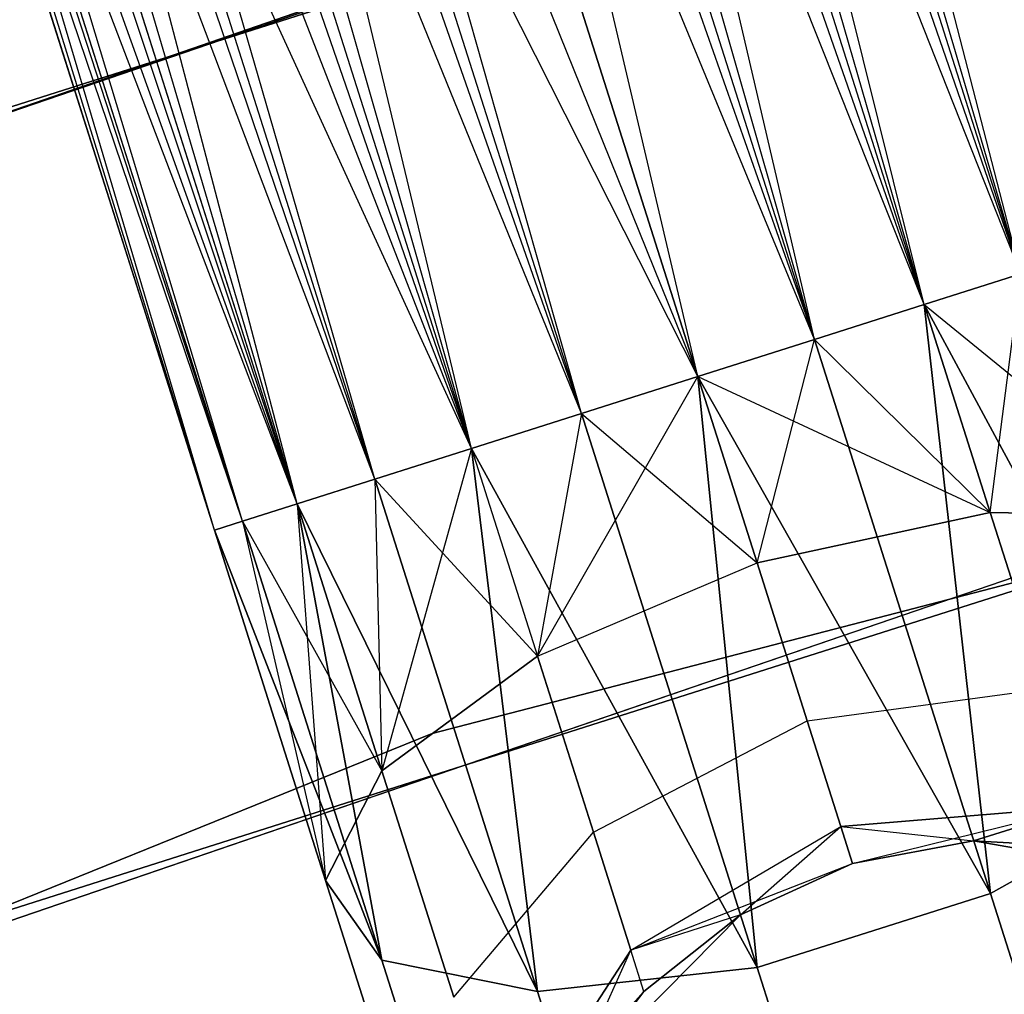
# Model space of a CAD drawing. Extents: x -91 to 91, y -91 to 262.
# Tile 342 of 480: x -20.24 to -18.32, y 58.31 to 60.22. Entities that reach past the tile are written whole.
import ezdxf

# ---------------------------------------------------------------- set-up
doc = ezdxf.new("R2010")
doc.units = 0
doc.header["$LTSCALE"] = 25.4
doc.layers.get('0').update_dxf_attribs({"linetype": 'CONTINUOUS'})

# ---------------------------------------------------------------- blocks, each defined once
blk = doc.blocks.new('ETE0_STL_1')
at = {"color": 0}
for p, q in [((-18.2838, 59.7213, 170.7561), (-20.4593, 67.1009, 170.5757)), ((-18.2838, 59.7213, 170.7561), (-20.4593, 67.1009, 170.5757)), ((-18.2838, 59.7213, 169.2591), (-20.6117, 67.0525, 169.2591)), ((-18.2838, 59.7213, 169.2591), (-20.6117, 67.0525, 169.2591)), ((-18.4729, 59.6612, 169.1222), (-20.6117, 67.0525, 169.2591)), ((-18.4729, 59.6612, 169.1222), (-20.6117, 67.0525, 169.2591)), ((-18.6877, 59.593, 170.9785), (-20.8008, 66.9924, 170.8931)), ((-18.4729, 59.6612, 170.8931), (-20.8008, 66.9924, 170.8931)), ((-18.6877, 59.593, 170.9785), (-20.8008, 66.9924, 170.8931)), ((-18.4729, 59.6612, 170.8931), (-20.8008, 66.9924, 170.8931)), ((-18.2838, 59.7213, 170.7561), (-20.8008, 66.9924, 170.8931)), ((-18.2838, 59.7213, 170.7561), (-20.8008, 66.9924, 170.8931)), ((-18.4729, 59.6612, 169.1222), (-21.0156, 66.9242, 169.0367)), ((-18.4729, 59.6612, 169.1222), (-21.0156, 66.9242, 169.0367)), ((-18.6877, 59.593, 169.0367), (-21.0156, 66.9242, 169.0367)), ((-18.6877, 59.593, 169.0367), (-21.0156, 66.9242, 169.0367)), ((-21.2437, 66.8518, 171.0076), (-18.6877, 59.593, 170.9785)), ((-18.9158, 59.5206, 169.0076), (-21.2437, 66.8518, 169.0076)), ((-18.9158, 59.5206, 169.0076), (-21.2437, 66.8518, 169.0076)), ((-19.1439, 59.4481, 170.9785), (-21.2437, 66.8518, 171.0076)), ((-19.1439, 59.4481, 170.9785), (-21.2437, 66.8518, 171.0076)), ((-18.9158, 59.5206, 171.0076), (-21.2437, 66.8518, 171.0076)), ((-18.9158, 59.5206, 171.0076), (-21.2437, 66.8518, 171.0076)), ((-21.2437, 66.8518, 171.0076), (-18.6877, 59.593, 170.9785)), ((-19.1439, 59.4481, 169.0367), (-21.4718, 66.7794, 169.0367)), ((-19.1439, 59.4481, 169.0367), (-21.4718, 66.7794, 169.0367)), ((-19.3587, 59.3799, 169.1222), (-21.4718, 66.7794, 169.0367)), ((-19.3587, 59.3799, 169.1222), (-21.4718, 66.7794, 169.0367)), ((-19.5478, 59.3199, 170.7561), (-21.6866, 66.7112, 170.8931)), ((-19.3587, 59.3799, 170.8931), (-21.6866, 66.7112, 170.8931)), ((-19.5478, 59.3199, 170.7561), (-21.6866, 66.7112, 170.8931)), ((-19.3587, 59.3799, 170.8931), (-21.6866, 66.7112, 170.8931)), ((-19.1439, 59.4481, 170.9785), (-21.6866, 66.7112, 170.8931)), ((-19.1439, 59.4481, 170.9785), (-21.6866, 66.7112, 170.8931)), ((-19.3587, 59.3799, 169.1222), (-21.8757, 66.6511, 169.2591)), ((-19.5478, 59.3199, 169.2591), (-21.8757, 66.6511, 169.2591)), ((-19.3587, 59.3799, 169.1222), (-21.8757, 66.6511, 169.2591)), ((-19.5478, 59.3199, 169.2591), (-21.8757, 66.6511, 169.2591)), ((-19.7002, 59.2715, 169.4395), (-21.8757, 66.6511, 169.2591)), ((-19.7002, 59.2715, 169.4395), (-21.8757, 66.6511, 169.2591)), ((-19.807, 59.2376, 170.3622), (-22.0281, 66.6027, 170.5757)), ((-19.7002, 59.2715, 170.5757), (-22.0281, 66.6027, 170.5757)), ((-19.807, 59.2376, 170.3622), (-22.0281, 66.6027, 170.5757)), ((-19.7002, 59.2715, 170.5757), (-22.0281, 66.6027, 170.5757)), ((-19.5478, 59.3199, 170.7561), (-22.0281, 66.6027, 170.5757)), ((-19.5478, 59.3199, 170.7561), (-22.0281, 66.6027, 170.5757)), ((-19.862, 59.2201, 169.8871), (-22.1899, 66.5514, 170.1281)), ((-19.862, 59.2201, 169.8871), (-22.1899, 66.5514, 170.1281)), ((-19.862, 59.2201, 170.1281), (-22.1899, 66.5514, 170.1281)), ((-19.862, 59.2201, 170.1281), (-22.1899, 66.5514, 170.1281)), ((-19.807, 59.2376, 170.3622), (-22.1899, 66.5514, 170.1281)), ((-19.807, 59.2376, 170.3622), (-22.1899, 66.5514, 170.1281)), ((-19.7002, 59.2715, 169.4395), (-22.1349, 66.5688, 169.653)), ((-19.807, 59.2376, 169.653), (-22.1349, 66.5688, 169.653)), ((-19.7002, 59.2715, 169.4395), (-22.1349, 66.5688, 169.653)), ((-19.807, 59.2376, 169.653), (-22.1349, 66.5688, 169.653)), ((-19.862, 59.2201, 169.8871), (-22.1349, 66.5688, 169.653)), ((-19.862, 59.2201, 169.8871), (-22.1349, 66.5688, 169.653)), ((-18.4729, 59.6612, 320.8931), (-19.2228, 62.6784, 320.5228)), ((-18.2838, 59.7213, 320.7561), (-19.2228, 62.6784, 320.5228)), ((-18.4729, 59.6612, 320.8931), (-19.2228, 62.6784, 320.5228)), ((-18.2838, 59.7213, 320.7561), (-19.2228, 62.6784, 320.5228)), ((-18.9158, 59.5206, 321.0076), (-19.6368, 62.5818, 320.7428)), ((-18.6877, 59.593, 320.9785), (-19.6368, 62.5818, 320.7428)), ((-18.9158, 59.5206, 321.0076), (-19.6368, 62.5818, 320.7428)), ((-18.6877, 59.593, 320.9785), (-19.6368, 62.5818, 320.7428)), ((-18.4729, 59.6612, 320.8931), (-19.6368, 62.5818, 320.7428)), ((-18.4729, 59.6612, 320.8931), (-19.6368, 62.5818, 320.7428)), ((-18.2838, 59.7213, 319.2591), (-19.0108, 62.5391, 319.2211)), ((-18.2838, 59.7213, 319.2591), (-19.0108, 62.5391, 319.2211)), ((-19.3587, 59.3799, 320.8931), (-20.0929, 62.437, 320.7428)), ((-19.1439, 59.4481, 320.9785), (-20.0929, 62.437, 320.7428)), ((-19.3587, 59.3799, 320.8931), (-20.0929, 62.437, 320.7428)), ((-19.1439, 59.4481, 320.9785), (-20.0929, 62.437, 320.7428)), ((-18.9158, 59.5206, 321.0076), (-20.0929, 62.437, 320.7428)), ((-18.9158, 59.5206, 321.0076), (-20.0929, 62.437, 320.7428)), ((-18.2838, 59.7213, 319.2591), (-19.3379, 62.3855, 318.9072)), ((-18.2838, 59.7213, 319.2591), (-19.3379, 62.3855, 318.9072)), ((-18.4729, 59.6612, 319.1222), (-19.3379, 62.3855, 318.9072)), ((-18.4729, 59.6612, 319.1222), (-19.3379, 62.3855, 318.9072)), ((-18.6877, 59.593, 319.0367), (-19.3379, 62.3855, 318.9072)), ((-18.6877, 59.593, 319.0367), (-19.3379, 62.3855, 318.9072)), ((-19.7002, 59.2715, 320.5757), (-20.4868, 62.277, 320.5228)), ((-19.5478, 59.3199, 320.7561), (-20.4868, 62.277, 320.5228)), ((-19.7002, 59.2715, 320.5757), (-20.4868, 62.277, 320.5228)), ((-19.5478, 59.3199, 320.7561), (-20.4868, 62.277, 320.5228)), ((-19.3587, 59.3799, 320.8931), (-20.4868, 62.277, 320.5228)), ((-19.3587, 59.3799, 320.8931), (-20.4868, 62.277, 320.5228)), ((-19.7757, 62.2285, 318.794), (-18.9158, 59.5206, 319.0076)), ((-18.6877, 59.593, 319.0367), (-19.7757, 62.2285, 318.794)), ((-18.6877, 59.593, 319.0367), (-19.7757, 62.2285, 318.794)), ((-19.7757, 62.2285, 318.794), (-18.9158, 59.5206, 319.0076)), ((-19.862, 59.2201, 320.1281), (-20.7281, 62.1386, 320.1334)), ((-19.807, 59.2376, 320.3622), (-20.7281, 62.1386, 320.1334)), ((-19.862, 59.2201, 320.1281), (-20.7281, 62.1386, 320.1334)), ((-19.807, 59.2376, 320.3622), (-20.7281, 62.1386, 320.1334)), ((-19.7002, 59.2715, 320.5757), (-20.7281, 62.1386, 320.1334)), ((-19.7002, 59.2715, 320.5757), (-20.7281, 62.1386, 320.1334)), ((-18.9158, 59.5206, 319.0076), (-20.2238, 62.1042, 318.9072)), ((-19.1439, 59.4481, 319.0367), (-20.2238, 62.1042, 318.9072)), ((-18.9158, 59.5206, 319.0076), (-20.2238, 62.1042, 318.9072)), ((-19.1439, 59.4481, 319.0367), (-20.2238, 62.1042, 318.9072)), ((-19.3587, 59.3799, 319.1222), (-20.2238, 62.1042, 318.9072)), ((-19.3587, 59.3799, 319.1222), (-20.2238, 62.1042, 318.9072)), ((-19.862, 59.2201, 320.1281), (-20.7616, 62.0534, 319.6635)), ((-19.862, 59.2201, 319.8871), (-20.7616, 62.0534, 319.6635)), ((-19.7002, 59.2715, 319.4395), (-20.7616, 62.0534, 319.6635)), ((-19.7002, 59.2715, 319.4395), (-20.7616, 62.0534, 319.6635)), ((-19.807, 59.2376, 319.653), (-20.7616, 62.0534, 319.6635)), ((-19.862, 59.2201, 319.8871), (-20.7616, 62.0534, 319.6635)), ((-19.807, 59.2376, 319.653), (-20.7616, 62.0534, 319.6635)), ((-19.862, 59.2201, 320.1281), (-20.7616, 62.0534, 319.6635)), ((-19.3587, 59.3799, 319.1222), (-20.5796, 62.041, 319.2211)), ((-19.5478, 59.3199, 319.2591), (-20.5796, 62.041, 319.2211)), ((-19.3587, 59.3799, 319.1222), (-20.5796, 62.041, 319.2211)), ((-19.5478, 59.3199, 319.2591), (-20.5796, 62.041, 319.2211)), ((-19.7002, 59.2715, 319.4395), (-20.5796, 62.041, 319.2211)), ((-19.7002, 59.2715, 319.4395), (-20.5796, 62.041, 319.2211)), ((-15.2363, 61.645, 330.5076), (-23.1523, 59.1289, 330.5076)), ((-23.1523, 59.1289, 321.0076), (-15.2363, 61.645, 321.0076)), ((-15.2363, 61.645, 330.5076), (-23.1523, 59.1289, 330.5076)), ((-23.1523, 59.1289, 321.0076), (-15.2363, 61.645, 321.0076)), ((-24.4441, 58.6066, 159.5), (-16.5853, 61.2958, 159.5)), ((-16.5853, 61.2958, 169), (-24.4441, 58.6066, 169)), ((-24.4441, 58.6066, 159.5), (-16.5853, 61.2958, 159.5)), ((-16.5853, 61.2958, 169), (-24.4441, 58.6066, 169)), ((-16.7721, 61.245, 158.5), (-24.6227, 58.5318, 158.5)), ((-24.6227, 58.5318, 159.5), (-16.7721, 61.245, 159.5)), ((-16.7721, 61.245, 158.5), (-24.6227, 58.5318, 158.5)), ((-24.6227, 58.5318, 159.5), (-16.7721, 61.245, 159.5)), ((-11.5916, 60.8559, 327.5076), (-19.4357, 58.8222, 327.5076)), ((-19.4357, 58.8222, 328.5076), (-11.5916, 60.8559, 328.5076)), ((-11.5916, 60.8559, 327.5076), (-19.4357, 58.8222, 327.5076)), ((-19.4357, 58.8222, 328.5076), (-11.5916, 60.8559, 328.5076)), ((-22.6053, 57.7321, 330.5076), (-14.8764, 60.1888, 330.5076)), ((-14.8764, 60.1888, 321.0076), (-22.6053, 57.7321, 321.0076)), ((-14.8764, 60.1888, 321.0076), (-22.6053, 57.7321, 321.0076)), ((-22.6053, 57.7321, 330.5076), (-14.8764, 60.1888, 330.5076)), ((-16.1935, 59.8479, 159.5), (-23.8667, 57.2222, 159.5)), ((-23.8667, 57.2222, 169), (-16.1935, 59.8479, 169)), ((-23.8667, 57.2222, 169), (-16.1935, 59.8479, 169)), ((-16.1935, 59.8479, 159.5), (-23.8667, 57.2222, 159.5)), ((-18.2838, 59.7213, 320.7561), (-18.4729, 59.6612, 320.8931)), ((-18.4729, 59.6612, 319.1222), (-18.2838, 59.7213, 319.2591)), ((-18.2838, 59.7213, 320.7561), (-18.4729, 59.6612, 320.8931)), ((-18.4729, 59.6612, 319.1222), (-18.2838, 59.7213, 319.2591)), ((-18.4729, 59.6612, 170.8931), (-18.2838, 59.7213, 170.7561)), ((-18.2838, 59.7213, 169.2591), (-18.4729, 59.6612, 169.1222)), ((-18.2838, 59.7213, 169.2591), (-18.4729, 59.6612, 169.1222)), ((-18.4729, 59.6612, 170.8931), (-18.2838, 59.7213, 170.7561)), ((-18.3438, 59.2547, 320.9779), (-18.2838, 59.7213, 320.7561)), ((-18.3438, 59.2547, 320.9779), (-18.2838, 59.7213, 320.7561)), ((-18.4729, 59.6612, 320.8931), (-18.6877, 59.593, 320.9785)), ((-18.6877, 59.593, 319.0367), (-18.4729, 59.6612, 319.1222)), ((-18.4729, 59.6612, 320.8931), (-18.6877, 59.593, 320.9785)), ((-18.6877, 59.593, 319.0367), (-18.4729, 59.6612, 319.1222)), ((-18.6877, 59.593, 170.9785), (-18.4729, 59.6612, 170.8931)), ((-18.4729, 59.6612, 169.1222), (-18.6877, 59.593, 169.0367)), ((-18.4729, 59.6612, 169.1222), (-18.6877, 59.593, 169.0367)), ((-18.6877, 59.593, 170.9785), (-18.4729, 59.6612, 170.8931)), ((-18.3438, 59.2547, 320.9779), (-18.4729, 59.6612, 320.8931)), ((-18.3438, 59.2547, 320.9779), (-18.4729, 59.6612, 320.8931)), ((-17.9655, 58.7188, 319.4683), (-18.4729, 59.6612, 319.1222)), ((-17.9655, 58.7188, 319.4683), (-18.4729, 59.6612, 319.1222)), ((-18.3436, 58.5094, 319.2628), (-18.4729, 59.6612, 319.1222)), ((-18.3436, 58.5094, 319.2628), (-18.4729, 59.6612, 319.1222)), ((-18.4729, 59.6612, 169.1222), (-18.3438, 59.2547, 169.0373)), ((-18.4729, 59.6612, 169.1222), (-18.3438, 59.2547, 169.0373)), ((-18.4729, 59.6612, 169.1222), (-17.9656, 59.2474, 169.3306)), ((-18.4729, 59.6612, 169.1222), (-17.9656, 59.2474, 169.3306)), ((-18.4729, 59.6612, 170.8931), (-17.9655, 58.7188, 170.5469)), ((-18.4729, 59.6612, 170.8931), (-17.9655, 58.7188, 170.5469)), ((-18.4729, 59.6612, 170.8931), (-18.3436, 58.5094, 170.7524)), ((-18.4729, 59.6612, 170.8931), (-18.3436, 58.5094, 170.7524)), ((-18.6877, 59.593, 320.9785), (-18.9158, 59.5206, 321.0076)), ((-18.9158, 59.5206, 319.0076), (-18.6877, 59.593, 319.0367)), ((-18.6877, 59.593, 320.9785), (-18.9158, 59.5206, 321.0076)), ((-18.9158, 59.5206, 319.0076), (-18.6877, 59.593, 319.0367)), ((-18.6877, 59.593, 169.0367), (-18.9158, 59.5206, 169.0076)), ((-18.9158, 59.5206, 171.0076), (-18.6877, 59.593, 170.9785)), ((-18.6877, 59.593, 169.0367), (-18.9158, 59.5206, 169.0076)), ((-18.9158, 59.5206, 171.0076), (-18.6877, 59.593, 170.9785)), ((-18.8, 59.1558, 321.0837), (-18.6877, 59.593, 320.9785)), ((-18.8, 59.1558, 321.0837), (-18.6877, 59.593, 320.9785)), ((-18.3438, 59.2547, 320.9779), (-18.6877, 59.593, 320.9785)), ((-18.3438, 59.2547, 320.9779), (-18.6877, 59.593, 320.9785)), ((-18.3436, 58.5094, 319.2628), (-18.6877, 59.593, 319.0367)), ((-18.3436, 58.5094, 319.2628), (-18.6877, 59.593, 319.0367)), ((-18.6877, 59.593, 169.0367), (-18.3438, 59.2547, 169.0373)), ((-18.6877, 59.593, 169.0367), (-18.3438, 59.2547, 169.0373)), ((-18.6877, 59.593, 170.9785), (-18.3436, 58.5094, 170.7524)), ((-18.6877, 59.593, 170.9785), (-18.3436, 58.5094, 170.7524)), ((-19.2297, 58.9734, 320.9779), (-18.9158, 59.5206, 321.0076)), ((-19.2297, 58.9734, 320.9779), (-18.9158, 59.5206, 321.0076)), ((-19.1439, 59.4481, 319.0367), (-18.9158, 59.5206, 319.0076)), ((-18.9158, 59.5206, 321.0076), (-19.1439, 59.4481, 320.9785)), ((-19.1439, 59.4481, 319.0367), (-18.9158, 59.5206, 319.0076)), ((-18.9158, 59.5206, 321.0076), (-19.1439, 59.4481, 320.9785)), ((-18.9158, 59.5206, 169.0076), (-19.1439, 59.4481, 169.0367)), ((-19.1439, 59.4481, 170.9785), (-18.9158, 59.5206, 171.0076)), ((-19.1439, 59.4481, 170.9785), (-18.9158, 59.5206, 171.0076)), ((-18.9158, 59.5206, 169.0076), (-19.1439, 59.4481, 169.0367)), ((-18.9158, 59.5206, 321.0076), (-18.8, 59.1558, 321.0837)), ((-18.3436, 58.5094, 319.2628), (-18.9158, 59.5206, 319.0076)), ((-18.3436, 58.5094, 319.2628), (-18.9158, 59.5206, 319.0076)), ((-18.7998, 58.3645, 319.2628), (-18.9158, 59.5206, 319.0076)), ((-18.7998, 58.3645, 319.2628), (-18.9158, 59.5206, 319.0076)), ((-18.9158, 59.5206, 321.0076), (-18.8, 59.1558, 321.0837)), ((-18.8, 59.1558, 168.9315), (-18.9158, 59.5206, 169.0076)), ((-18.9158, 59.5206, 169.0076), (-18.3438, 59.2547, 169.0373)), ((-18.9158, 59.5206, 169.0076), (-18.3438, 59.2547, 169.0373)), ((-18.9158, 59.5206, 171.0076), (-18.3436, 58.5094, 170.7524)), ((-18.9158, 59.5206, 171.0076), (-18.3436, 58.5094, 170.7524)), ((-18.9158, 59.5206, 171.0076), (-18.7998, 58.3645, 170.7524)), ((-18.9158, 59.5206, 171.0076), (-18.7998, 58.3645, 170.7524)), ((-18.8, 59.1558, 168.9315), (-18.9158, 59.5206, 169.0076)), ((-19.3587, 59.3799, 319.1222), (-19.1439, 59.4481, 319.0367)), ((-19.1439, 59.4481, 320.9785), (-19.3587, 59.3799, 320.8931)), ((-19.3587, 59.3799, 319.1222), (-19.1439, 59.4481, 319.0367)), ((-19.1439, 59.4481, 320.9785), (-19.3587, 59.3799, 320.8931)), ((-19.1439, 59.4481, 169.0367), (-19.3587, 59.3799, 169.1222)), ((-19.3587, 59.3799, 170.8931), (-19.1439, 59.4481, 170.9785)), ((-19.3587, 59.3799, 170.8931), (-19.1439, 59.4481, 170.9785)), ((-19.1439, 59.4481, 169.0367), (-19.3587, 59.3799, 169.1222)), ((-19.1439, 59.4481, 320.9785), (-19.2297, 58.9734, 320.9779)), ((-19.1439, 59.4481, 320.9785), (-19.2297, 58.9734, 320.9779)), ((-19.1439, 59.4481, 169.0367), (-19.2297, 58.9734, 169.0373)), ((-19.1439, 59.4481, 169.0367), (-19.2297, 58.9734, 169.0373)), ((-18.7998, 58.3645, 319.2628), (-19.1439, 59.4481, 319.0367)), ((-18.7998, 58.3645, 319.2628), (-19.1439, 59.4481, 319.0367)), ((-19.1439, 59.4481, 170.9785), (-18.7998, 58.3645, 170.7524)), ((-19.1439, 59.4481, 170.9785), (-18.7998, 58.3645, 170.7524)), ((-19.1439, 59.4481, 169.0367), (-18.8, 59.1558, 168.9315)), ((-19.1439, 59.4481, 169.0367), (-18.8, 59.1558, 168.9315)), ((-19.5478, 59.3199, 319.2591), (-19.3587, 59.3799, 319.1222)), ((-19.3587, 59.3799, 320.8931), (-19.5478, 59.3199, 320.7561)), ((-19.5478, 59.3199, 319.2591), (-19.3587, 59.3799, 319.1222)), ((-19.3587, 59.3799, 320.8931), (-19.5478, 59.3199, 320.7561)), ((-19.3587, 59.3799, 169.1222), (-19.5478, 59.3199, 169.2591)), ((-19.5478, 59.3199, 170.7561), (-19.3587, 59.3799, 170.8931)), ((-19.5478, 59.3199, 170.7561), (-19.3587, 59.3799, 170.8931)), ((-19.3587, 59.3799, 169.1222), (-19.5478, 59.3199, 169.2591)), ((-19.3587, 59.3799, 320.8931), (-19.5344, 58.7492, 320.6847)), ((-19.3587, 59.3799, 320.8931), (-19.5344, 58.7492, 320.6847)), ((-18.7998, 58.3645, 319.2628), (-19.3587, 59.3799, 319.1222)), ((-18.7998, 58.3645, 319.2628), (-19.3587, 59.3799, 319.1222)), ((-19.2295, 58.3174, 319.4683), (-19.3587, 59.3799, 319.1222)), ((-19.2295, 58.3174, 319.4683), (-19.3587, 59.3799, 319.1222)), ((-19.3587, 59.3799, 320.8931), (-19.2297, 58.9734, 320.9779)), ((-19.3587, 59.3799, 320.8931), (-19.2297, 58.9734, 320.9779)), ((-19.3587, 59.3799, 170.8931), (-18.7998, 58.3645, 170.7524)), ((-19.3587, 59.3799, 170.8931), (-18.7998, 58.3645, 170.7524)), ((-19.3587, 59.3799, 170.8931), (-19.2295, 58.3174, 170.5469)), ((-19.3587, 59.3799, 170.8931), (-19.2295, 58.3174, 170.5469)), ((-19.3587, 59.3799, 169.1222), (-19.2297, 58.9734, 169.0373)), ((-19.3587, 59.3799, 169.1222), (-19.2297, 58.9734, 169.0373)), ((-19.7002, 59.2715, 319.4395), (-19.5478, 59.3199, 319.2591)), ((-19.5478, 59.3199, 320.7561), (-19.7002, 59.2715, 320.5757)), ((-19.7002, 59.2715, 319.4395), (-19.5478, 59.3199, 319.2591)), ((-19.5478, 59.3199, 320.7561), (-19.7002, 59.2715, 320.5757)), ((-19.5478, 59.3199, 169.2591), (-19.7002, 59.2715, 169.4395)), ((-19.7002, 59.2715, 170.5757), (-19.5478, 59.3199, 170.7561)), ((-19.7002, 59.2715, 170.5757), (-19.5478, 59.3199, 170.7561)), ((-19.5478, 59.3199, 169.2591), (-19.7002, 59.2715, 169.4395)), ((-19.2295, 58.3174, 319.4683), (-19.5478, 59.3199, 319.2591)), ((-19.2295, 58.3174, 319.4683), (-19.5478, 59.3199, 319.2591)), ((-19.5478, 59.3199, 320.7561), (-19.5344, 58.7492, 320.6847)), ((-19.5478, 59.3199, 320.7561), (-19.5344, 58.7492, 320.6847)), ((-19.5478, 59.3199, 170.7561), (-19.2295, 58.3174, 170.5469)), ((-19.5478, 59.3199, 170.7561), (-19.2295, 58.3174, 170.5469)), ((-19.5478, 59.3199, 169.2591), (-19.5344, 58.7492, 169.3306)), ((-19.5478, 59.3199, 169.2591), (-19.5344, 58.7492, 169.3306)), ((-19.5478, 59.3199, 169.2591), (-19.2297, 58.9734, 169.0373)), ((-19.5478, 59.3199, 169.2591), (-19.2297, 58.9734, 169.0373)), ((-19.807, 59.2376, 319.653), (-19.7002, 59.2715, 319.4395)), ((-19.7002, 59.2715, 320.5757), (-19.807, 59.2376, 320.3622)), ((-19.807, 59.2376, 319.653), (-19.7002, 59.2715, 319.4395)), ((-19.7002, 59.2715, 320.5757), (-19.807, 59.2376, 320.3622)), ((-19.7002, 59.2715, 169.4395), (-19.807, 59.2376, 169.653)), ((-19.807, 59.2376, 170.3622), (-19.7002, 59.2715, 170.5757)), ((-19.807, 59.2376, 170.3622), (-19.7002, 59.2715, 170.5757)), ((-19.7002, 59.2715, 169.4395), (-19.807, 59.2376, 169.653)), ((-19.2295, 58.3174, 319.4683), (-19.7002, 59.2715, 319.4395)), ((-19.2295, 58.3174, 319.4683), (-19.7002, 59.2715, 319.4395)), ((-19.5343, 58.3788, 319.8322), (-19.7002, 59.2715, 319.4395)), ((-19.5343, 58.3788, 319.8322), (-19.7002, 59.2715, 319.4395)), ((-19.5344, 58.7492, 320.6847), (-19.7002, 59.2715, 320.5757)), ((-19.7002, 59.2715, 320.5757), (-19.6443, 58.5346, 320.2712)), ((-19.7002, 59.2715, 320.5757), (-19.6443, 58.5346, 320.2712)), ((-19.5344, 58.7492, 320.6847), (-19.7002, 59.2715, 320.5757)), ((-19.7002, 59.2715, 170.5757), (-19.2295, 58.3174, 170.5469)), ((-19.7002, 59.2715, 170.5757), (-19.2295, 58.3174, 170.5469)), ((-19.7002, 59.2715, 170.5757), (-19.5343, 58.3788, 170.183)), ((-19.7002, 59.2715, 170.5757), (-19.5343, 58.3788, 170.183)), ((-19.7002, 59.2715, 169.4395), (-19.5344, 58.7492, 169.3306)), ((-19.7002, 59.2715, 169.4395), (-19.5344, 58.7492, 169.3306)), ((-18.8, 59.1558, 321.0837), (-18.3438, 59.2547, 320.9779)), ((-18.8, 59.1558, 321.0837), (-18.3438, 59.2547, 320.9779)), ((-18.3438, 59.2547, 169.0373), (-18.8, 59.1558, 168.9315)), ((-18.3438, 59.2547, 169.0373), (-18.8, 59.1558, 168.9315)), ((-18.3438, 59.2547, 320.9779), (-17.9656, 59.2474, 320.6847)), ((-18.2344, 58.9101, 321.2195), (-18.3438, 59.2547, 320.9779)), ((-18.2344, 58.9101, 321.2195), (-18.3438, 59.2547, 320.9779)), ((-18.3438, 59.2547, 320.9779), (-17.9656, 59.2474, 320.6847)), ((-17.9656, 59.2474, 169.3306), (-18.3438, 59.2547, 169.0373)), ((-18.3438, 59.2547, 169.0373), (-18.2344, 58.9101, 168.7957)), ((-18.3438, 59.2547, 169.0373), (-18.2344, 58.9101, 168.7957)), ((-17.9656, 59.2474, 169.3306), (-18.3438, 59.2547, 169.0373)), ((-19.862, 59.2201, 319.8871), (-19.807, 59.2376, 319.653)), ((-19.807, 59.2376, 320.3622), (-19.862, 59.2201, 320.1281)), ((-19.862, 59.2201, 319.8871), (-19.807, 59.2376, 319.653)), ((-19.807, 59.2376, 320.3622), (-19.862, 59.2201, 320.1281)), ((-19.807, 59.2376, 169.653), (-19.862, 59.2201, 169.8871)), ((-19.862, 59.2201, 170.1281), (-19.807, 59.2376, 170.3622)), ((-19.862, 59.2201, 170.1281), (-19.807, 59.2376, 170.3622)), ((-19.807, 59.2376, 169.653), (-19.862, 59.2201, 169.8871)), ((-19.5343, 58.3788, 319.8322), (-19.807, 59.2376, 319.653)), ((-19.5343, 58.3788, 319.8322), (-19.807, 59.2376, 319.653)), ((-19.807, 59.2376, 320.3622), (-19.6443, 58.5346, 320.2712)), ((-19.807, 59.2376, 320.3622), (-19.6443, 58.5346, 320.2712)), ((-19.807, 59.2376, 170.3622), (-19.5343, 58.3788, 170.183)), ((-19.807, 59.2376, 170.3622), (-19.5343, 58.3788, 170.183)), ((-19.807, 59.2376, 169.653), (-19.6443, 58.5346, 169.744)), ((-19.807, 59.2376, 169.653), (-19.6443, 58.5346, 169.744)), ((-19.807, 59.2376, 169.653), (-19.5344, 58.7492, 169.3306)), ((-19.807, 59.2376, 169.653), (-19.5344, 58.7492, 169.3306)), ((-19.5343, 58.3788, 319.8322), (-19.862, 59.2201, 319.8871)), ((-19.5343, 58.3788, 319.8322), (-19.862, 59.2201, 319.8871)), ((-19.6443, 58.5346, 320.2712), (-19.862, 59.2201, 319.8871)), ((-19.6443, 58.5346, 320.2712), (-19.862, 59.2201, 320.1281)), ((-19.6443, 58.5346, 320.2712), (-19.862, 59.2201, 319.8871)), ((-19.6443, 58.5346, 320.2712), (-19.862, 59.2201, 320.1281)), ((-19.862, 59.2201, 169.8871), (-19.6443, 58.5346, 169.744)), ((-19.862, 59.2201, 170.1281), (-19.6443, 58.5346, 169.744)), ((-19.862, 59.2201, 170.1281), (-19.5343, 58.3788, 170.183)), ((-19.862, 59.2201, 170.1281), (-19.5343, 58.3788, 170.183)), ((-19.862, 59.2201, 170.1281), (-19.6443, 58.5346, 169.744)), ((-19.862, 59.2201, 169.8871), (-19.6443, 58.5346, 169.744)), ((-19.2297, 58.9734, 320.9779), (-18.8, 59.1558, 321.0837)), ((-19.2297, 58.9734, 320.9779), (-18.8, 59.1558, 321.0837)), ((-19.2297, 58.9734, 169.0373), (-18.8, 59.1558, 168.9315)), ((-19.2297, 58.9734, 169.0373), (-18.8, 59.1558, 168.9315)), ((-18.8, 59.1558, 321.0837), (-18.7018, 58.8466, 321.3005)), ((-18.8, 59.1558, 321.0837), (-18.7018, 58.8466, 321.3005)), ((-18.7018, 58.8466, 168.7147), (-18.8, 59.1558, 168.9315)), ((-18.7018, 58.8466, 168.7147), (-18.8, 59.1558, 168.9315)), ((-19.2297, 58.9734, 320.9779), (-19.5344, 58.7492, 320.6847)), ((-19.2297, 58.9734, 320.9779), (-19.5344, 58.7492, 320.6847)), ((-19.5344, 58.7492, 169.3306), (-19.2297, 58.9734, 169.0373)), ((-19.5344, 58.7492, 169.3306), (-19.2297, 58.9734, 169.0373)), ((-19.1202, 58.6288, 321.2195), (-19.2297, 58.9734, 320.9779)), ((-19.1202, 58.6288, 321.2195), (-19.2297, 58.9734, 320.9779)), ((-19.2297, 58.9734, 169.0373), (-19.1202, 58.6288, 168.7957)), ((-19.2297, 58.9734, 169.0373), (-19.1202, 58.6288, 168.7957)), ((-18.7018, 58.8466, 321.3005), (-18.2344, 58.9101, 321.2195)), ((-18.7018, 58.8466, 321.3005), (-18.2344, 58.9101, 321.2195)), ((-18.7018, 58.8466, 168.7147), (-18.2344, 58.9101, 168.7957)), ((-18.7018, 58.8466, 168.7147), (-18.2344, 58.9101, 168.7957)), ((-19.1202, 58.6288, 321.2195), (-18.7018, 58.8466, 321.3005)), ((-19.1202, 58.6288, 321.2195), (-18.7018, 58.8466, 321.3005)), ((-19.1202, 58.6288, 168.7957), (-18.7018, 58.8466, 168.7147)), ((-19.1202, 58.6288, 168.7957), (-18.7018, 58.8466, 168.7147)), ((-18.7018, 58.8466, 321.3005), (-18.6362, 58.64, 321.6249)), ((-18.7018, 58.8466, 321.3005), (-18.6362, 58.64, 321.6249)), ((-18.6362, 58.64, 168.3903), (-18.7018, 58.8466, 168.7147)), ((-18.6362, 58.64, 168.3903), (-18.7018, 58.8466, 168.7147)), ((-19.4357, 58.8222, 327.5076), (-26.9473, 55.7821, 327.5076)), ((-26.9473, 55.7821, 328.5076), (-19.4357, 58.8222, 328.5076)), ((-19.4357, 58.8222, 327.5076), (-26.9473, 55.7821, 327.5076)), ((-26.9473, 55.7821, 328.5076), (-19.4357, 58.8222, 328.5076)), ((-19.4357, 58.8222, 327.5076), (-19.4357, 58.8222, 328.5076)), ((-19.4357, 58.8222, 327.5076), (-19.4357, 58.8222, 328.5076)), ((-19.6443, 58.5346, 320.2712), (-19.5344, 58.7492, 320.6847)), ((-19.6443, 58.5346, 320.2712), (-19.5344, 58.7492, 320.6847)), ((-19.5344, 58.7492, 169.3306), (-19.6443, 58.5346, 169.744)), ((-19.5344, 58.7492, 169.3306), (-19.6443, 58.5346, 169.744)), ((-19.3938, 58.3065, 320.9951), (-19.5344, 58.7492, 320.6847)), ((-19.3938, 58.3065, 320.9951), (-19.5344, 58.7492, 320.6847)), ((-19.5344, 58.7492, 169.3306), (-19.3938, 58.3065, 169.0201)), ((-19.5344, 58.7492, 169.3306), (-19.3938, 58.3065, 169.0201)), ((-17.9655, 58.7188, 319.4683), (-18.3436, 58.5094, 319.2628)), ((-17.9655, 58.7188, 319.4683), (-18.3436, 58.5094, 319.2628)), ((-18.3436, 58.5094, 170.7524), (-17.9655, 58.7188, 170.5469)), ((-18.3436, 58.5094, 170.7524), (-17.9655, 58.7188, 170.5469)), ((-18.1612, 58.6798, 321.5811), (-18.6362, 58.64, 321.6249)), ((-18.1612, 58.6798, 321.5811), (-18.6362, 58.64, 321.6249)), ((-18.6362, 58.64, 168.3903), (-18.1612, 58.6798, 168.4341)), ((-18.6362, 58.64, 168.3903), (-18.1612, 58.6798, 168.4341)), ((-18.6132, 58.5675, 322.0076), (-18.1612, 58.6798, 321.5811)), ((-18.6132, 58.5675, 322.0076), (-18.1612, 58.6798, 321.5811)), ((-18.3763, 58.6122, 322.0076), (-18.1612, 58.6798, 321.5811)), ((-18.3763, 58.6122, 322.0076), (-18.1612, 58.6798, 321.5811)), ((-18.1612, 58.6798, 168.4341), (-18.3763, 58.6122, 168.0076)), ((-18.1612, 58.6798, 168.4341), (-18.3763, 58.6122, 168.0076)), ((-19.0471, 58.3985, 321.5811), (-18.6362, 58.64, 321.6249)), ((-19.0471, 58.3985, 321.5811), (-18.6362, 58.64, 321.6249)), ((-19.0471, 58.3985, 168.4341), (-18.6362, 58.64, 168.3903)), ((-19.0471, 58.3985, 168.4341), (-18.6362, 58.64, 168.3903)), ((-18.8325, 58.4673, 322.0076), (-18.6362, 58.64, 321.6249)), ((-18.8325, 58.4673, 322.0076), (-18.6362, 58.64, 321.6249)), ((-18.6362, 58.64, 321.6249), (-18.6132, 58.5675, 322.0076)), ((-18.6362, 58.64, 321.6249), (-18.6132, 58.5675, 322.0076)), ((-18.6132, 58.5675, 168.0076), (-18.6362, 58.64, 168.3903)), ((-18.6362, 58.64, 168.3903), (-18.3763, 58.6122, 168.0076)), ((-18.6362, 58.64, 168.3903), (-18.3763, 58.6122, 168.0076)), ((-18.6132, 58.5675, 168.0076), (-18.6362, 58.64, 168.3903)), ((-19.3938, 58.3065, 320.9951), (-19.1202, 58.6288, 321.2195)), ((-19.3938, 58.3065, 320.9951), (-19.1202, 58.6288, 321.2195)), ((-19.3938, 58.3065, 169.0201), (-19.1202, 58.6288, 168.7957)), ((-19.3938, 58.3065, 169.0201), (-19.1202, 58.6288, 168.7957)), ((-19.0471, 58.3985, 321.5811), (-19.1202, 58.6288, 321.2195)), ((-19.0471, 58.3985, 321.5811), (-19.1202, 58.6288, 321.2195)), ((-19.1202, 58.6288, 168.7957), (-19.0471, 58.3985, 168.4341)), ((-19.1202, 58.6288, 168.7957), (-19.0471, 58.3985, 168.4341)), ((-18.3763, 58.6122, 327.5076), (-18.6132, 58.5675, 327.5076)), ((-18.6132, 58.5675, 163.5076), (-18.3763, 58.6122, 163.5076)), ((-18.3763, 58.6122, 322.0076), (-18.6132, 58.5675, 322.0076)), ((-18.3763, 58.6122, 327.5076), (-18.6132, 58.5675, 327.5076)), ((-18.3763, 58.6122, 322.0076), (-18.6132, 58.5675, 322.0076)), ((-18.3763, 58.6122, 168.0076), (-18.6132, 58.5675, 168.0076)), ((-18.3763, 58.6122, 168.0076), (-18.6132, 58.5675, 168.0076)), ((-18.6132, 58.5675, 163.5076), (-18.3763, 58.6122, 163.5076)), ((-17.905, 58.5285, 327.5076), (-18.3763, 58.6122, 327.5076)), ((-18.3763, 58.6122, 163.5076), (-17.905, 58.5285, 163.5076)), ((-18.1356, 58.5989, 322.0076), (-18.3763, 58.6122, 327.5076)), ((-17.905, 58.5285, 327.5076), (-18.3763, 58.6122, 327.5076)), ((-18.1356, 58.5989, 322.0076), (-18.3763, 58.6122, 327.5076)), ((-18.1356, 58.5989, 322.0076), (-18.3763, 58.6122, 322.0076)), ((-18.3763, 58.6122, 322.0076), (-18.3763, 58.6122, 327.5076)), ((-18.3763, 58.6122, 322.0076), (-18.3763, 58.6122, 327.5076)), ((-18.1356, 58.5989, 322.0076), (-18.3763, 58.6122, 322.0076)), ((-18.1356, 58.5989, 168.0076), (-18.3763, 58.6122, 168.0076)), ((-18.3763, 58.6122, 163.5076), (-18.1356, 58.5989, 168.0076)), ((-18.3763, 58.6122, 163.5076), (-17.905, 58.5285, 163.5076)), ((-18.3763, 58.6122, 168.0076), (-18.3763, 58.6122, 163.5076)), ((-18.3763, 58.6122, 168.0076), (-18.3763, 58.6122, 163.5076)), ((-18.1356, 58.5989, 168.0076), (-18.3763, 58.6122, 168.0076)), ((-18.3763, 58.6122, 163.5076), (-18.1356, 58.5989, 168.0076)), ((-19.0471, 58.3985, 168.4341), (-18.6132, 58.5675, 168.0076)), ((-19.0471, 58.3985, 168.4341), (-18.6132, 58.5675, 168.0076)), ((-18.6132, 58.5675, 327.5076), (-18.8325, 58.4673, 327.5076)), ((-18.8325, 58.4673, 163.5076), (-18.6132, 58.5675, 163.5076)), ((-18.6132, 58.5675, 322.0076), (-18.8325, 58.4673, 322.0076)), ((-18.6132, 58.5675, 327.5076), (-18.8325, 58.4673, 327.5076)), ((-18.6132, 58.5675, 322.0076), (-18.8325, 58.4673, 322.0076)), ((-18.6132, 58.5675, 168.0076), (-18.8325, 58.4673, 168.0076)), ((-18.6132, 58.5675, 168.0076), (-18.8325, 58.4673, 168.0076)), ((-18.8325, 58.4673, 163.5076), (-18.6132, 58.5675, 163.5076)), ((-18.6132, 58.5675, 322.0076), (-18.6132, 58.5675, 327.5076)), ((-18.6132, 58.5675, 322.0076), (-18.6132, 58.5675, 327.5076)), ((-18.6132, 58.5675, 168.0076), (-18.6132, 58.5675, 163.5076)), ((-18.6132, 58.5675, 168.0076), (-18.6132, 58.5675, 163.5076)), ((-19.5343, 58.3788, 319.8322), (-19.6443, 58.5346, 320.2712)), ((-19.4598, 57.9535, 320.6786), (-19.6443, 58.5346, 320.2712)), ((-19.5343, 58.3788, 319.8322), (-19.6443, 58.5346, 320.2712)), ((-19.4598, 57.9535, 320.6786), (-19.6443, 58.5346, 320.2712)), ((-19.6443, 58.5346, 169.744), (-19.5343, 58.3788, 170.183)), ((-19.6443, 58.5346, 169.744), (-19.5343, 58.3788, 170.183)), ((-19.6443, 58.5346, 169.744), (-19.4598, 57.9535, 169.3366)), ((-19.6443, 58.5346, 169.744), (-19.4598, 57.9535, 169.3366)), ((-18.3436, 58.5094, 319.2628), (-18.7998, 58.3645, 319.2628)), ((-18.3436, 58.5094, 319.2628), (-18.7998, 58.3645, 319.2628)), ((-18.7998, 58.3645, 170.7524), (-18.3436, 58.5094, 170.7524)), ((-18.7998, 58.3645, 170.7524), (-18.3436, 58.5094, 170.7524)), ((-18.0519, 57.5907, 319.9068), (-18.3436, 58.5094, 319.2628)), ((-18.0519, 57.5907, 319.9068), (-18.3436, 58.5094, 319.2628)), ((-18.3436, 58.5094, 170.7524), (-18.0519, 57.5907, 170.1084)), ((-18.3436, 58.5094, 170.7524), (-18.0519, 57.5907, 170.1084)), ((-18.8325, 58.4673, 327.5076), (-19.1691, 58.1271, 327.5076)), ((-19.1691, 58.1271, 163.5076), (-18.8325, 58.4673, 163.5076)), ((-18.8325, 58.4673, 327.5076), (-19.1691, 58.1271, 327.5076)), ((-19.1691, 58.1271, 163.5076), (-18.8325, 58.4673, 163.5076)), ((-18.8325, 58.4673, 322.0076), (-19.0471, 58.3985, 321.5811)), ((-18.8325, 58.4673, 322.0076), (-19.0471, 58.3985, 321.5811)), ((-18.8325, 58.4673, 168.0076), (-19.0471, 58.3985, 168.4341)), ((-18.8325, 58.4673, 168.0076), (-19.0471, 58.3985, 168.4341)), ((-18.8325, 58.4673, 322.0076), (-19.0214, 58.3176, 322.0076)), ((-19.0214, 58.3176, 322.0076), (-18.8325, 58.4673, 327.5076)), ((-19.0214, 58.3176, 322.0076), (-18.8325, 58.4673, 327.5076)), ((-18.8325, 58.4673, 322.0076), (-19.0214, 58.3176, 322.0076)), ((-18.8325, 58.4673, 168.0076), (-19.0214, 58.3176, 168.0076)), ((-19.0214, 58.3176, 168.0076), (-18.8325, 58.4673, 163.5076)), ((-19.0214, 58.3176, 168.0076), (-18.8325, 58.4673, 163.5076)), ((-18.8325, 58.4673, 168.0076), (-19.0214, 58.3176, 168.0076)), ((-18.8325, 58.4673, 322.0076), (-18.8325, 58.4673, 327.5076)), ((-18.8325, 58.4673, 322.0076), (-18.8325, 58.4673, 327.5076)), ((-18.8325, 58.4673, 168.0076), (-18.8325, 58.4673, 163.5076)), ((-18.8325, 58.4673, 168.0076), (-18.8325, 58.4673, 163.5076)), ((-19.2998, 58.0106, 321.4596), (-19.0471, 58.3985, 321.5811)), ((-19.2998, 58.0106, 321.4596), (-19.0471, 58.3985, 321.5811)), ((-19.0471, 58.3985, 168.4341), (-19.2998, 58.0106, 168.5556)), ((-19.0471, 58.3985, 168.4341), (-19.2998, 58.0106, 168.5556)), ((-19.1691, 58.1271, 322.0076), (-19.0471, 58.3985, 321.5811)), ((-19.1691, 58.1271, 322.0076), (-19.0471, 58.3985, 321.5811)), ((-19.0214, 58.3176, 322.0076), (-19.0471, 58.3985, 321.5811)), ((-19.0214, 58.3176, 322.0076), (-19.0471, 58.3985, 321.5811)), ((-19.0214, 58.3176, 168.0076), (-19.0471, 58.3985, 168.4341)), ((-19.0214, 58.3176, 168.0076), (-19.0471, 58.3985, 168.4341)), ((-19.2295, 58.3174, 319.4683), (-19.5343, 58.3788, 319.8322)), ((-19.3031, 57.6507, 320.3427), (-19.5343, 58.3788, 319.8322)), ((-19.2295, 58.3174, 319.4683), (-19.5343, 58.3788, 319.8322)), ((-19.3031, 57.6507, 320.3427), (-19.5343, 58.3788, 319.8322)), ((-19.5343, 58.3788, 170.183), (-19.2295, 58.3174, 170.5469)), ((-19.5343, 58.3788, 170.183), (-19.2295, 58.3174, 170.5469)), ((-19.5343, 58.3788, 170.183), (-19.3031, 57.6507, 169.6726)), ((-19.5343, 58.3788, 170.183), (-19.3031, 57.6507, 169.6726)), ((-18.7998, 58.3645, 319.2628), (-19.2295, 58.3174, 319.4683)), ((-18.7998, 58.3645, 319.2628), (-19.2295, 58.3174, 319.4683)), ((-19.2295, 58.3174, 170.5469), (-18.7998, 58.3645, 170.7524)), ((-19.2295, 58.3174, 170.5469), (-18.7998, 58.3645, 170.7524)), ((-18.5081, 57.4459, 319.9068), (-18.7998, 58.3645, 319.2628)), ((-18.5081, 57.4459, 319.9068), (-18.7998, 58.3645, 319.2628)), ((-18.7998, 58.3645, 170.7524), (-18.5081, 57.4459, 170.1084)), ((-18.7998, 58.3645, 170.7524), (-18.5081, 57.4459, 170.1084)), ((-19.0214, 58.3176, 168.0076), (-19.2998, 58.0106, 168.5556)), ((-19.0214, 58.3176, 168.0076), (-19.2998, 58.0106, 168.5556)), ((-18.9597, 57.4675, 320.0641), (-19.2295, 58.3174, 319.4683)), ((-18.9597, 57.4675, 320.0641), (-19.2295, 58.3174, 319.4683)), ((-19.2295, 58.3174, 170.5469), (-18.9597, 57.4675, 169.9511)), ((-19.2295, 58.3174, 170.5469), (-18.9597, 57.4675, 169.9511)), ((-19.0214, 58.3176, 322.0076), (-19.1691, 58.1271, 327.5076)), ((-19.0214, 58.3176, 322.0076), (-19.1691, 58.1271, 322.0076)), ((-19.0214, 58.3176, 322.0076), (-19.1691, 58.1271, 327.5076)), ((-19.0214, 58.3176, 322.0076), (-19.1691, 58.1271, 322.0076)), ((-19.0214, 58.3176, 168.0076), (-19.1691, 58.1271, 168.0076)), ((-19.1691, 58.1271, 163.5076), (-19.0214, 58.3176, 168.0076)), ((-19.0214, 58.3176, 168.0076), (-19.1691, 58.1271, 168.0076)), ((-19.1691, 58.1271, 163.5076), (-19.0214, 58.3176, 168.0076))]:
    blk.add_line(p, q, dxfattribs=at)

msp = doc.modelspace()

# ---------------------------------------------------------------- block references
at = {"color": 253}
msp.add_blockref('ETE0_STL_1', (0, 0), dxfattribs=at)

doc.saveas('drawing.dxf')
